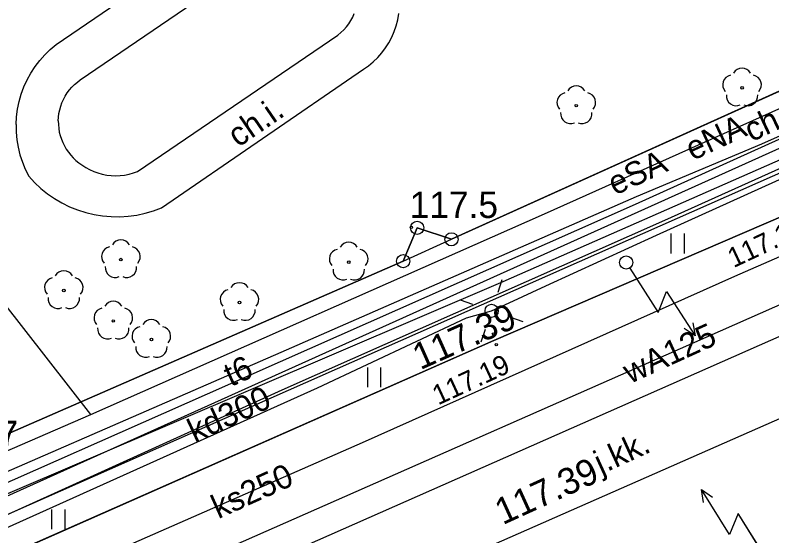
# Model space of a CAD drawing. Extents: x 6434771 to 6436222, y 5663454 to 5664782.
# Drawn here: x 6435090.95 to 6435119.62, y 5664161.75 to 5664181.48 of the extents above; entities that cross this region are included whole.
import ezdxf

# ---------------------------------------------------------------- set-up
doc = ezdxf.new("R2010")
doc.units = 0
for name, color, linetype in [('Warstwa 1', 7, 'Continuous'), ('Warstwa 10', 7, 'Continuous'), ('Warstwa 11', 7, 'Continuous'), ('Warstwa 12', 7, 'Continuous'), ('Warstwa 13', 7, 'Continuous'), ('Warstwa 2', 7, 'Continuous'), ('Warstwa 25', 7, 'Continuous'), ('Warstwa 37', 7, 'Continuous'), ('Warstwa 4', 7, 'Continuous'), ('Warstwa 40', 7, 'Continuous'), ('Warstwa 5', 7, 'Continuous'), ('Warstwa 6', 7, 'Continuous'), ('Warstwa 7', 7, 'Continuous'), ('Warstwa 8', 7, 'Continuous'), ('Warstwa 9', 7, 'Continuous')]:
    doc.layers.add(name, color=color, linetype=linetype)

msp = doc.modelspace()

# ---------------------------------------------------------------- linework, layer by layer
at = {"layer": 'Warstwa 1'}
for p, q in [((6435107.483, 5664172.986), (6435125.272, 5664181.021)), ((6435107.483, 5664172.986), (6435125.272, 5664181.021)), ((6435105.652, 5664172.158), (6435106.188, 5664173.422)), ((6435105.652, 5664172.158), (6435106.188, 5664173.422)), ((6435106.188, 5664173.422), (6435107.483, 5664172.986)), ((6435106.188, 5664173.422), (6435107.483, 5664172.986)), ((6435087.866, 5664164.393), (6435105.652, 5664172.158)), ((6435087.866, 5664164.393), (6435105.652, 5664172.158))]:
    msp.add_line(p, q, dxfattribs=at)
at = {"layer": 'Warstwa 10'}
msp.add_lwpolyline([(6434925.205, 5664094.431), (6434925.951, 5664093.254), (6434929.895, 5664094.883), (6434943.21, 5664100.319), (6434954.416, 5664105.071), (6434960.822, 5664107.94), (6434966.19, 5664110.343), (6434987.482, 5664119.852), (6435012.211, 5664130.78), (6435037.024, 5664141.685), (6435047.994, 5664146.379), (6435062.704, 5664152.852), (6435093.817, 5664166.343), (6435111.011, 5664173.946), (6435121.218, 5664178.519), (6435122.759, 5664175.927), (6435126.57, 5664167.586), (6435128.099, 5664164.377), (6435129.744, 5664161.881), (6435136.112, 5664162.896), (6435147.387, 5664163.629)], dxfattribs=at)
for centre in [(6435106.188, 5664173.422), (6435107.483, 5664172.986), (6435105.652, 5664172.158)]:
    msp.add_circle(centre, 0.25, dxfattribs=at)
at = {"layer": 'Warstwa 11'}
for centre in [(6435118.493, 5664178.723), (6435112.214, 5664178.049), (6435094.962, 5664172.217), (6435103.592, 5664172.123), (6435092.798, 5664171.044), (6435099.453, 5664170.593), (6435094.674, 5664169.891), (6435096.115, 5664169.193)]:
    msp.add_circle(centre, 0.05, dxfattribs=at)
for centre, start, end in [((6435118.493, 5664179.098), 30.1471, 149.8529), ((6435118.136, 5664178.839), 102.1471, 221.8529), ((6435118.85, 5664178.839), 318.1471, 77.8529), ((6435112.214, 5664178.424), 30.1471, 149.8529), ((6435111.857, 5664178.165), 102.1471, 221.8529), ((6435112.571, 5664178.165), 318.1471, 77.8529), ((6435118.273, 5664178.42), 174.1471, 293.8529), ((6435118.713, 5664178.42), 246.1471, 5.8529), ((6435111.994, 5664177.746), 174.1471, 293.8529), ((6435112.434, 5664177.746), 246.1471, 5.8529), ((6435094.962, 5664172.592), 30.1471, 149.8529), ((6435103.592, 5664172.498), 30.1471, 149.8529), ((6435094.605, 5664172.333), 102.1471, 221.8529), ((6435095.319, 5664172.333), 318.1471, 77.8529), ((6435103.235, 5664172.239), 102.1471, 221.8529), ((6435103.949, 5664172.239), 318.1471, 77.8529), ((6435092.798, 5664171.419), 30.1471, 149.8529), ((6435094.742, 5664171.914), 174.1471, 293.8529), ((6435095.182, 5664171.914), 246.1471, 5.8529), ((6435103.372, 5664171.82), 174.1471, 293.8529), ((6435103.812, 5664171.82), 246.1471, 5.8529), ((6435092.441, 5664171.16), 102.1471, 221.8529), ((6435093.155, 5664171.16), 318.1471, 77.8529), ((6435099.453, 5664170.968), 30.1471, 149.8529), ((6435099.096, 5664170.709), 102.1471, 221.8529), ((6435099.81, 5664170.709), 318.1471, 77.8529), ((6435092.578, 5664170.741), 174.1471, 293.8529), ((6435093.018, 5664170.741), 246.1471, 5.8529), ((6435094.674, 5664170.266), 30.1471, 149.8529), ((6435094.317, 5664170.007), 102.1471, 221.8529), ((6435095.031, 5664170.007), 318.1471, 77.8529), ((6435099.233, 5664170.29), 174.1471, 293.8529), ((6435099.673, 5664170.29), 246.1471, 5.8529), ((6435096.115, 5664169.568), 30.1471, 149.8529), ((6435094.454, 5664169.588), 174.1471, 293.8529), ((6435094.894, 5664169.588), 246.1471, 5.8529), ((6435095.758, 5664169.309), 102.1471, 221.8529), ((6435096.472, 5664169.309), 318.1471, 77.8529), ((6435095.895, 5664168.89), 174.1471, 293.8529), ((6435096.335, 5664168.89), 246.1471, 5.8529)]:
    msp.add_arc(centre, 0.375, start, end, dxfattribs=at)
at = {"layer": 'Warstwa 12'}
for points in [[(6434965.215, 5664108.673), (6434971.713, 5664111.58), (6434980.687, 5664115.472), (6434988.221, 5664118.766), (6434997.273, 5664122.827), (6435005.395, 5664126.375), (6435006.34, 5664126.788), (6435014.456, 5664130.475), (6435018.146, 5664132.122), (6435029.338, 5664137.148), (6435032.33, 5664136.147), (6435036.686, 5664134.339), (6435050.589, 5664140.067), (6435057.419, 5664143.05), (6435079.475, 5664152.642), (6435085.564, 5664155.387), (6435093.099, 5664158.682), (6435114.641, 5664168.186), (6435127.861, 5664174.02), (6435134.941, 5664177.209), (6435134.553, 5664185.209), (6435134.691, 5664195.808)], [(6435088.205, 5664160.967), (6435102.407, 5664167.357), (6435108.059, 5664170.006), (6435109.006, 5664170.276), (6435109.669, 5664170.584), (6435111.06, 5664171.219), (6435115.257, 5664173.147), (6435124.827, 5664177.478), (6435129.276, 5664179.434), (6435130.329, 5664179.644), (6435131.27, 5664180.285), (6435132.18, 5664181.229), (6435132.934, 5664181.955), (6435134.205, 5664183.787), (6435135.45, 5664185.674), (6435136.372, 5664187.891), (6435137.497, 5664190.449), (6435142.706, 5664191.531)], [(6435135.39, 5664190.76), (6435135.47, 5664188.75), (6435130.36, 5664185.23), (6435129.51, 5664184.75), (6435128.29, 5664180.2), (6435081.45, 5664159.11), (6435070.43, 5664154.52), (6435069.87, 5664154.3), (6435069.61, 5664154.33), (6435069.45, 5664154.53), (6435069.23, 5664155), (6435068.98, 5664155.06), (6435068.75, 5664155.04), (6435068.12, 5664154.77), (6435061.22, 5664151.88), (6435057.49, 5664150.32), (6435057.16, 5664150.16), (6435055.92, 5664149.46), (6435034.19, 5664140.16)], [(6434964.217, 5664109.085), (6434969.546, 5664111.438), (6434985.374, 5664118.417), (6434994.796, 5664121.436), (6435015.791, 5664131.825), (6435031.896, 5664137.628), (6435035.136, 5664138.906), (6435050.256, 5664145.663), (6435061.709, 5664150.909), (6435075.496, 5664157.185), (6435080.38, 5664159.338), (6435086.761, 5664162.058), (6435099.897, 5664167.868), (6435114.451, 5664174.322), (6435125.878, 5664179.484), (6435126.565, 5664179.683), (6435132.6, 5664182.406), (6435133.42, 5664183.288), (6435133.917, 5664185.066), (6435134.241, 5664187.818)], [(6435033.108, 5664138.614), (6435033.967, 5664139.041), (6435039.889, 5664141.654), (6435047.666, 5664145.055), (6435054.426, 5664147.962), (6435054.896, 5664148.149), (6435061.849, 5664151.251), (6435063.101, 5664151.737), (6435064.441, 5664152.316), (6435067.702, 5664153.989), (6435073.444, 5664156.556), (6435077.203, 5664158.171), (6435078.09, 5664158.575), (6435079.028, 5664159.122), (6435085.421, 5664161.915), (6435101.036, 5664168.716), (6435114.496, 5664174.602), (6435119.239, 5664176.604), (6435126.001, 5664179.605), (6435129.541, 5664181), (6435130.945, 5664181.422)], [(6435125.3, 5664178.45), (6435120.048, 5664176.049), (6435109.436, 5664171.372), (6435090.493, 5664163.271), (6435082.534, 5664159.371), (6435079.27, 5664157.961), (6435072.911, 5664155.072), (6435064.088, 5664151.243), (6435053.053, 5664146.305), (6435040.726, 5664140.881), (6435008.545, 5664127.206), (6434976.46, 5664113.132), (6434965.218, 5664108.235), (6434949.848, 5664101.15), (6434931.647, 5664092.875), (6434929.769, 5664092.05)], [(6434966.19, 5664110.343), (6434968.289, 5664110.356), (6434987.482, 5664119.852), (6435012.211, 5664130.78), (6435037.024, 5664141.685), (6435043.659, 5664144.387), (6435062.704, 5664152.852), (6435093.817, 5664166.343), (6435111.011, 5664173.946), (6435121.218, 5664178.519)], [(6435093.817, 5664166.343), (6435084.593, 5664178.184), (6435083.717, 5664178.504)]]:
    msp.add_lwpolyline(points, dxfattribs=at)
at = {"layer": 'Warstwa 13'}
msp.add_circle((6435105.962, 5664173.444), 0.045, dxfattribs=at)
at = {"layer": 'Warstwa 2'}
msp.add_lwpolyline([(6435087.866, 5664164.393), (6435105.652, 5664172.158), (6435107.483, 5664172.986), (6435125.27, 5664181.02), (6435125.87, 5664181.41), (6435126.52, 5664181.97), (6435127.545, 5664182.943), (6435128.478, 5664184.012), (6435129.7, 5664185.818), (6435130.827, 5664188.064), (6435131.547, 5664190.486), (6435131.777, 5664193.003), (6435131.77, 5664195.843)], dxfattribs=at)
msp.add_circle((6435109.006, 5664170.276), 0.25, dxfattribs=at)
at = {"layer": 'Warstwa 25'}
for centre in [(6435109.078, 5664169.394), (6435109.183, 5664168.999)]:
    msp.add_circle(centre, 0.045, dxfattribs=at)
at = {"layer": 'Warstwa 37'}
for points in [[(6435142.344, 5664178.634), (6435133.572, 5664175.24), (6435122.483, 5664170.434), (6434937.449, 5664088.743)], [(6434938.5, 5664086.36), (6435123.621, 5664167.82), (6435134.791, 5664172.665), (6435143.382, 5664175.981)]]:
    msp.add_lwpolyline(points, dxfattribs=at)
at = {"layer": 'Warstwa 4'}
for points in [[(6435109.248, 5664170.986), (6435109.41, 5664171.459)], [(6435108.296, 5664170.518), (6435107.823, 5664170.68)], [(6435109.716, 5664170.034), (6435110.189, 5664169.872)], [(6435108.764, 5664169.566), (6435108.602, 5664169.093)]]:
    msp.add_lwpolyline(points, dxfattribs=at)
at = {"layer": 'Warstwa 40'}
for p, q in [((6435114.237, 5664171.895), (6435115.319, 5664170.213)), ((6435119.403, 5664160.901), (6435118.346, 5664162.599))]:
    msp.add_line(p, q, dxfattribs=at)
for points in [[(6435114.237, 5664171.895), (6435115.319, 5664170.213), (6435115.637, 5664171.012), (6435116.719, 5664169.33)], [(6435116.635, 5664169.822), (6435116.719, 5664169.33), (6435116.306, 5664169.611)], [(6435119.403, 5664160.901), (6435118.346, 5664162.599), (6435118.016, 5664161.805), (6435116.959, 5664163.503)], [(6435117.036, 5664163.009), (6435116.959, 5664163.503), (6435117.368, 5664163.215)]]:
    msp.add_lwpolyline(points, dxfattribs=at)
msp.add_circle((6435114.102, 5664172.105), 0.25, dxfattribs=at)
at = {"layer": 'Warstwa 5'}
for p, q in [((6435064.532, 5664151.014), (6435121.669, 5664176.278)), ((6435109.096, 5664169.146), (6435120.135, 5664173.913)), ((6435115.808, 5664172.452), (6435115.808, 5664173.202)), ((6435116.308, 5664172.452), (6435116.308, 5664173.202)), ((6435065.066, 5664149.718), (6435109.096, 5664169.146)), ((6435104.312, 5664167.381), (6435104.312, 5664168.131)), ((6435104.812, 5664167.381), (6435104.812, 5664168.131)), ((6435092.348, 5664161.999), (6435092.348, 5664162.749)), ((6435092.848, 5664161.999), (6435092.848, 5664162.749))]:
    msp.add_line(p, q, dxfattribs=at)
at = {"layer": 'Warstwa 6'}
msp.add_lwpolyline([(6435087.866, 5664164.393), (6435105.652, 5664172.158), (6435106.188, 5664173.422), (6435107.483, 5664172.986), (6435125.272, 5664181.021), (6435125.504, 5664182.038), (6435126.513, 5664181.966), (6435127.545, 5664182.943), (6435128.478, 5664184.012), (6435129.7, 5664185.818), (6435130.827, 5664188.064), (6435131.547, 5664190.486), (6435131.777, 5664193.003), (6435131.675, 5664231.699), (6435074.344, 5664241.114), (6435062.557, 5664243.107), (6435053.027, 5664244.803), (6435053.225, 5664236.38), (6435055.694, 5664232.199), (6435063.671, 5664215.371), (6435069.553, 5664203.098), (6435081.442, 5664178.072)], close=True, dxfattribs=at)
for points in [[(6435154.317, 5664193.62), (6435126.513, 5664181.966), (6435125.504, 5664182.038), (6435125.272, 5664181.021), (6435107.483, 5664172.986), (6435106.188, 5664173.422), (6435105.652, 5664172.158), (6435087.866, 5664164.393), (6435056.616, 5664150.55), (6435053.367, 5664157.31), (6435028.791, 5664146.287), (6435031.901, 5664139.679), (6435005.126, 5664127.892), (6434966.745, 5664110.855), (6434952.266, 5664104.5), (6434948.727, 5664102.903), (6434931.239, 5664095.834), (6434926.085, 5664094.676), (6434921.671, 5664093.57), (6434922.26, 5664091.072), (6434915.951, 5664089.559), (6434912.546, 5664089.14), (6434910.046, 5664089.201), (6434957.736, 5664068.872)], [(6435120.135, 5664173.913), (6435109.096, 5664169.146), (6435065.066, 5664149.718), (6435060.442, 5664147.754), (6435037.576, 5664137.59), (6435033.736, 5664135.906), (6435011.375, 5664126.106), (6435007.08, 5664124.128), (6434971.281, 5664108)]]:
    msp.add_lwpolyline(points, dxfattribs=at)
at = {"layer": 'Warstwa 7'}
for points in [[(6435140.4, 5664184.85), (6435138.734, 5664184.142), (6435128.303, 5664179.425), (6435121.14, 5664176.212), (6435115.553, 5664173.704), (6435101.052, 5664167.269), (6435087.918, 5664161.312), (6435081.84, 5664158.561), (6435080.769, 5664158.076), (6435080.139, 5664157.791), (6435072.739, 5664154.531), (6435069.133, 5664152.869), (6435063.861, 5664150.606), (6435055.265, 5664146.861), (6435038.66, 5664139.831), (6435037.898, 5664139.508), (6435011.874, 5664128.49), (6435002.593, 5664124.442), (6434987.258, 5664117.359), (6434975.206, 5664111.947), (6434963.753, 5664106.621), (6434955.986, 5664102.93), (6434954.301, 5664102.129), (6434913.951, 5664082.953)], [(6435045.469, 5664139.351), (6435056.569, 5664144.2), (6435081.118, 5664155.136), (6435081.709, 5664155.416), (6435082.429, 5664155.731), (6435084.692, 5664156.709), (6435085.5, 5664157.017), (6435095.455, 5664161.491), (6435104.113, 5664165.285), (6435118.226, 5664171.584), (6435121.432, 5664172.991), (6435122.31, 5664173.359), (6435127.443, 5664175.663), (6435129.71, 5664176.698), (6435132.566, 5664177.995), (6435139.475, 5664180.991)]]:
    msp.add_lwpolyline(points, dxfattribs=at)
at = {"layer": 'Warstwa 8'}
for p, q in [((6435092.51, 5664180.368), (6435099.933, 5664185.448)), ((6435105.454, 5664181.306), (6435105.495, 5664181.536)), ((6435105.394, 5664181.079), (6435105.454, 5664181.306)), ((6435105.317, 5664180.857), (6435105.394, 5664181.079)), ((6435107.483, 5664172.986), (6435125.27, 5664181.02)), ((6435105.113, 5664180.435), (6435105.223, 5664180.642)), ((6435105.223, 5664180.642), (6435105.317, 5664180.857)), ((6435092.286, 5664180.181), (6435092.51, 5664180.368)), ((6435104.987, 5664180.238), (6435105.113, 5664180.435)), ((6435092.077, 5664179.977), (6435092.286, 5664180.181)), ((6435104.691, 5664179.875), (6435104.846, 5664180.05)), ((6435104.846, 5664180.05), (6435104.987, 5664180.238)), ((6435091.707, 5664179.527), (6435091.884, 5664179.759)), ((6435091.884, 5664179.759), (6435092.077, 5664179.977)), ((6435104.522, 5664179.711), (6435104.691, 5664179.875)), ((6435091.548, 5664179.282), (6435091.707, 5664179.527)), ((6435104.15, 5664179.427), (6435104.342, 5664179.562)), ((6435104.342, 5664179.562), (6435104.522, 5664179.711)), ((6435091.407, 5664179.026), (6435091.548, 5664179.282)), ((6435096.496, 5664174.179), (6435104.15, 5664179.427)), ((6435091.286, 5664178.761), (6435091.407, 5664179.026)), ((6435091.185, 5664178.487), (6435091.286, 5664178.761)), ((6435091.104, 5664178.207), (6435091.185, 5664178.487)), ((6435091.045, 5664177.921), (6435091.104, 5664178.207)), ((6435091.006, 5664177.632), (6435091.045, 5664177.921)), ((6435090.99, 5664177.341), (6435091.006, 5664177.632)), ((6435090.99, 5664177.341), (6435090.995, 5664177.049)), ((6435090.995, 5664177.049), (6435091.021, 5664176.758)), ((6435091.021, 5664176.758), (6435091.069, 5664176.471)), ((6435091.069, 5664176.471), (6435091.138, 5664176.187)), ((6435091.138, 5664176.187), (6435091.228, 5664175.91)), ((6435091.228, 5664175.91), (6435091.338, 5664175.639)), ((6435091.338, 5664175.639), (6435091.468, 5664175.378)), ((6435091.468, 5664175.378), (6435091.688, 5664175.138)), ((6435091.688, 5664175.138), (6435091.926, 5664174.916)), ((6435091.926, 5664174.916), (6435092.179, 5664174.712)), ((6435092.179, 5664174.712), (6435092.446, 5664174.528)), ((6435092.446, 5664174.528), (6435092.727, 5664174.363)), ((6435092.727, 5664174.363), (6435093.018, 5664174.22)), ((6435093.018, 5664174.22), (6435093.32, 5664174.099)), ((6435093.32, 5664174.099), (6435093.63, 5664174)), ((6435095.88, 5664173.974), (6435096.192, 5664174.065)), ((6435096.192, 5664174.065), (6435096.496, 5664174.179)), ((6435093.63, 5664174), (6435093.946, 5664173.925)), ((6435093.946, 5664173.925), (6435094.267, 5664173.873)), ((6435094.267, 5664173.873), (6435094.591, 5664173.846)), ((6435094.591, 5664173.846), (6435094.915, 5664173.842)), ((6435094.915, 5664173.842), (6435095.24, 5664173.862)), ((6435095.24, 5664173.862), (6435095.562, 5664173.906)), ((6435095.562, 5664173.906), (6435095.88, 5664173.974)), ((6435109.096, 5664169.146), (6435120.135, 5664173.913)), ((6435105.652, 5664172.158), (6435107.483, 5664172.986)), ((6435087.866, 5664164.393), (6435105.652, 5664172.158)), ((6435065.066, 5664149.718), (6435109.096, 5664169.146))]:
    msp.add_line(p, q, dxfattribs=at)
at = {"layer": 'Warstwa 9'}
for p, q in [((6435092.51, 5664180.368), (6435099.933, 5664185.448)), ((6435093.424, 5664179.027), (6435100.937, 5664184.156)), ((6435103.743, 5664181.407), (6435103.804, 5664181.542)), ((6435105.454, 5664181.306), (6435105.495, 5664181.536)), ((6435103.592, 5664181.151), (6435103.672, 5664181.276)), ((6435103.672, 5664181.276), (6435103.743, 5664181.407)), ((6435105.394, 5664181.079), (6435105.454, 5664181.306)), ((6435103.299, 5664180.815), (6435103.405, 5664180.92)), ((6435103.405, 5664180.92), (6435103.502, 5664181.032)), ((6435103.502, 5664181.032), (6435103.592, 5664181.151)), ((6435105.317, 5664180.857), (6435105.394, 5664181.079)), ((6435107.483, 5664172.986), (6435125.27, 5664181.02)), ((6435095.593, 5664175.56), (6435103.186, 5664180.719)), ((6435103.186, 5664180.719), (6435103.299, 5664180.815)), ((6435105.113, 5664180.435), (6435105.223, 5664180.642)), ((6435105.223, 5664180.642), (6435105.317, 5664180.857)), ((6435092.286, 5664180.181), (6435092.51, 5664180.368)), ((6435104.987, 5664180.238), (6435105.113, 5664180.435)), ((6435092.077, 5664179.977), (6435092.286, 5664180.181)), ((6435104.691, 5664179.875), (6435104.846, 5664180.05)), ((6435104.846, 5664180.05), (6435104.987, 5664180.238)), ((6435091.707, 5664179.527), (6435091.884, 5664179.759)), ((6435091.884, 5664179.759), (6435092.077, 5664179.977)), ((6435104.522, 5664179.711), (6435104.691, 5664179.875)), ((6435091.548, 5664179.282), (6435091.707, 5664179.527)), ((6435104.15, 5664179.427), (6435104.342, 5664179.562)), ((6435104.342, 5664179.562), (6435104.522, 5664179.711)), ((6435091.407, 5664179.026), (6435091.548, 5664179.282)), ((6435096.496, 5664174.179), (6435104.15, 5664179.427)), ((6435091.286, 5664178.761), (6435091.407, 5664179.026)), ((6435093.204, 5664178.851), (6435093.311, 5664178.943)), ((6435093.311, 5664178.943), (6435093.424, 5664179.027)), ((6435091.185, 5664178.487), (6435091.286, 5664178.761)), ((6435092.928, 5664178.531), (6435093.012, 5664178.644)), ((6435093.012, 5664178.644), (6435093.104, 5664178.751)), ((6435093.104, 5664178.751), (6435093.204, 5664178.851)), ((6435091.104, 5664178.207), (6435091.185, 5664178.487)), ((6435092.786, 5664178.287), (6435092.853, 5664178.411)), ((6435092.853, 5664178.411), (6435092.928, 5664178.531)), ((6435091.045, 5664177.921), (6435091.104, 5664178.207)), ((6435092.681, 5664178.026), (6435092.729, 5664178.158)), ((6435092.729, 5664178.158), (6435092.786, 5664178.287)), ((6435091.006, 5664177.632), (6435091.045, 5664177.921)), ((6435092.597, 5664177.612), (6435092.615, 5664177.752)), ((6435092.615, 5664177.752), (6435092.643, 5664177.89)), ((6435092.643, 5664177.89), (6435092.681, 5664178.026)), ((6435090.99, 5664177.341), (6435091.006, 5664177.632)), ((6435092.59, 5664177.471), (6435092.597, 5664177.612)), ((6435092.59, 5664177.471), (6435092.592, 5664177.33)), ((6435090.99, 5664177.341), (6435090.995, 5664177.049)), ((6435092.592, 5664177.33), (6435092.605, 5664177.189)), ((6435092.605, 5664177.189), (6435092.628, 5664177.05)), ((6435090.995, 5664177.049), (6435091.021, 5664176.758)), ((6435092.628, 5664177.05), (6435092.662, 5664176.913)), ((6435092.662, 5664176.913), (6435092.705, 5664176.779)), ((6435091.021, 5664176.758), (6435091.069, 5664176.471)), ((6435092.705, 5664176.779), (6435092.758, 5664176.648)), ((6435092.758, 5664176.648), (6435092.82, 5664176.522)), ((6435091.069, 5664176.471), (6435091.138, 5664176.187)), ((6435092.82, 5664176.522), (6435092.891, 5664176.4)), ((6435092.891, 5664176.4), (6435092.971, 5664176.284)), ((6435064.532, 5664151.014), (6435121.669, 5664176.278)), ((6435091.138, 5664176.187), (6435091.228, 5664175.91)), ((6435092.971, 5664176.284), (6435093.059, 5664176.174)), ((6435093.059, 5664176.174), (6435093.155, 5664176.071)), ((6435093.155, 5664176.071), (6435093.258, 5664175.975)), ((6435091.228, 5664175.91), (6435091.338, 5664175.639)), ((6435093.258, 5664175.975), (6435093.368, 5664175.886)), ((6435093.368, 5664175.886), (6435093.485, 5664175.806)), ((6435093.485, 5664175.806), (6435093.628, 5664175.712)), ((6435091.338, 5664175.639), (6435091.468, 5664175.378)), ((6435093.628, 5664175.712), (6435093.777, 5664175.63)), ((6435093.777, 5664175.63), (6435093.932, 5664175.559)), ((6435093.932, 5664175.559), (6435094.092, 5664175.5)), ((6435094.092, 5664175.5), (6435094.256, 5664175.455)), ((6435094.256, 5664175.455), (6435094.423, 5664175.422)), ((6435095.102, 5664175.422), (6435095.269, 5664175.455)), ((6435095.269, 5664175.455), (6435095.433, 5664175.501)), ((6435095.433, 5664175.501), (6435095.593, 5664175.56)), ((6435091.468, 5664175.378), (6435091.688, 5664175.138)), ((6435094.423, 5664175.422), (6435094.592, 5664175.402)), ((6435094.592, 5664175.402), (6435094.763, 5664175.395)), ((6435094.763, 5664175.395), (6435094.933, 5664175.402)), ((6435094.933, 5664175.402), (6435095.102, 5664175.422)), ((6435091.688, 5664175.138), (6435091.926, 5664174.916)), ((6435091.926, 5664174.916), (6435092.179, 5664174.712)), ((6435092.179, 5664174.712), (6435092.446, 5664174.528)), ((6435092.446, 5664174.528), (6435092.727, 5664174.363)), ((6435092.727, 5664174.363), (6435093.018, 5664174.22)), ((6435093.018, 5664174.22), (6435093.32, 5664174.099)), ((6435093.32, 5664174.099), (6435093.63, 5664174)), ((6435095.88, 5664173.974), (6435096.192, 5664174.065)), ((6435096.192, 5664174.065), (6435096.496, 5664174.179)), ((6435093.63, 5664174), (6435093.946, 5664173.925)), ((6435093.946, 5664173.925), (6435094.267, 5664173.873)), ((6435094.267, 5664173.873), (6435094.591, 5664173.846)), ((6435094.591, 5664173.846), (6435094.915, 5664173.842)), ((6435094.915, 5664173.842), (6435095.24, 5664173.862)), ((6435095.24, 5664173.862), (6435095.562, 5664173.906)), ((6435095.562, 5664173.906), (6435095.88, 5664173.974)), ((6435105.652, 5664172.158), (6435107.483, 5664172.986)), ((6435087.866, 5664164.393), (6435105.652, 5664172.158))]:
    msp.add_line(p, q, dxfattribs=at)

# ---------------------------------------------------------------- texts
at = {"layer": 'Warstwa 11'}
msp.add_text('eSA', height=0.9, rotation=24.8263, dxfattribs=at).set_placement((6435113.678, 5664174.637))
at = {"layer": 'Warstwa 13'}
for s, rotation, p in [('eNA', 24.8263, (6435116.621, 5664175.954)), ('wA125', 24.5054, (6435114.25, 5664167.502)), ('t6', 24.2304, (6435099.123, 5664167.387))]:
    msp.add_text(s, height=0.9, rotation=rotation, dxfattribs=at).set_placement(p)
for s, p in [('117.5', (6435105.903, 5664173.793)), ('117.7', (6435087.725, 5664165.116))]:
    msp.add_text(s, height=1, dxfattribs=at).set_placement(p)
at = {"layer": 'Warstwa 25'}
for s, height, rotation, p in [('117.12', 0.75, 25.0898, (6435118.172, 5664171.891)), ('117.39', 1, 24.047, (6435106.302, 5664168.023)), ('117.19', 0.75, 24.7518, (6435106.98, 5664166.69)), ('117.39', 1, 24.4481, (6435109.426, 5664162.152))]:
    msp.add_text(s, height=height, rotation=rotation, dxfattribs=at).set_placement(p)
at = {"layer": 'Warstwa 7'}
for s, rotation, p in [('kd300', 25.0956, (6435097.761, 5664165.263)), ('ks250', 24.3622, (6435098.649, 5664162.38))]:
    msp.add_text(s, height=0.9, rotation=rotation, dxfattribs=at).set_placement(p)
at = {"layer": 'Warstwa 8'}
msp.add_text('j.kk.', height=0.9, rotation=24.4997, dxfattribs=at).set_placement((6435113.148, 5664164.066))
at = {"layer": 'Warstwa 9'}
for s, rotation, p in [('ch.mb.', 25.2674, (6435118.851, 5664176.661)), ('ch.i.', 34.4348, (6435099.404, 5664176.447))]:
    msp.add_text(s, height=0.9, rotation=rotation, dxfattribs=at).set_placement(p)

doc.saveas('drawing.dxf')
